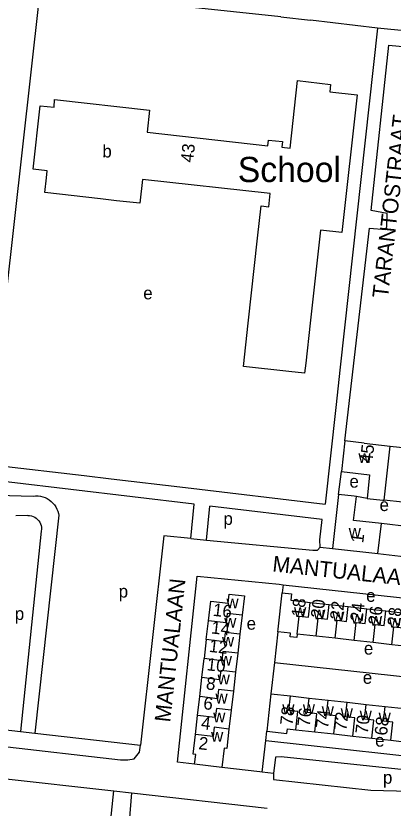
# Model space of a CAD drawing. Extents: x 161936 to 163647, y 386450 to 388633.
# Drawn here: x 162605.5 to 162725.2, y 388096.2 to 388347.4 of the extents above; entities that cross this region are included whole.
import ezdxf

# ---------------------------------------------------------------- set-up
doc = ezdxf.new("R2010")
doc.units = 0
for name, color, linetype in [('BLT_Basislijn', 7, 'Continuous'), ('BLT_Bebouwing', 7, 'Continuous'), ('BLT_Bebouwing_beschrifting', 7, 'Continuous'), ('BLT_Centroide', 7, 'Continuous'), ('BLT_Huisnummer', 7, 'Continuous'), ('BLT_Huisnummer_ tussenligend', 7, 'Continuous'), ('BLT_Onderverdeling_panden', 7, 'Continuous'), ('BLT_Straatnaam', 7, 'Continuous')]:
    doc.layers.add(name, color=color, linetype=linetype)

msp = doc.modelspace()

# ---------------------------------------------------------------- linework, layer by layer
at = {"layer": 'BLT_Basislijn'}
for p, q in [((162596.46, 388205.29), (162613.37, 388356.08)), ((162689.58, 388347.05), (162644.5, 388351.84)), ((162689.58, 388347.05), (162698.92, 388346.02)), ((162720.23, 388343.55), (162698.92, 388346.02)), ((162720.23, 388343.55), (162708.39, 388236.06)), ((162708.39, 388236.06), (162706.98, 388223.28)), ((162706.98, 388223.28), (162703.61, 388192.65)), ((162596.46, 388205.29), (162627.22, 388201.66)), ((162707.88, 388195.68), (162708.77, 388202.91)), ((162627.22, 388201.66), (162635.81, 388200.65)), ((162635.81, 388200.65), (162659.3, 388197.88)), ((162659.3, 388197.88), (162703.61, 388192.65)), ((162591.12, 388195.74), (162611.06, 388195.19)), ((162716.9, 388194.43), (162713.5, 388195.04)), ((162661, 388181.73), (162662.11, 388192.59)), ((162665.98, 388181.22), (162667.07, 388192)), ((162609.32, 388188.96), (162605.52, 388188.92)), ((162619.16, 388189.14), (162611.53, 388120.04)), ((162613.57, 388184.07), (162606.98, 388120.56)), ((162652.43, 388182.59), (162645.02, 388116.24)), ((162661, 388181.73), (162652.43, 388182.59)), ((162661, 388181.73), (162665.98, 388181.22)), ((162702.02, 388178.97), (162705.94, 388178.54)), ((162690.31, 388167.06), (162690.02, 388164.52)), ((162690.31, 388167.06), (162753.61, 388160.11)), ((162688.62, 388152.11), (162687.53, 388142.36)), ((162687.53, 388142.36), (162686.42, 388132.5)), ((162687.53, 388142.36), (162751.15, 388135.42)), ((162598.44, 388121.53), (162606.98, 388120.56)), ((162606.98, 388120.56), (162611.53, 388120.04)), ((162611.53, 388120.04), (162645.02, 388116.24)), ((162684.76, 388117.63), (162685.09, 388120.61)), ((162683.66, 388107.68), (162684.76, 388117.63)), ((162687.19, 388107.22), (162683.66, 388107.68)), ((162600.54, 388105.76), (162636.56, 388101.7)), ((162636.56, 388101.7), (162642.24, 388101.06)), ((162642.24, 388101.06), (162685.22, 388096.21))]:
    msp.add_line(p, q, dxfattribs=at)
for points in [[(162709.83, 388212.63), (162717.62, 388280.08), (162722.86, 388279.66), (162723.16, 388280.61), (162723.32, 388284.79), (162718.22, 388285.72), (162723.76, 388338.09), (162729.29, 388337.62), (162729.83, 388342.55), (162720.23, 388343.55)], [(162662.11, 388192.59), (162603.45, 388199.54), (162600, 388199.94), (162591.1, 388200.98)], [(162611.06, 388195.19), (162611.82, 388195.25), (162612.59, 388195.22), (162613.34, 388195.12), (162614.08, 388194.94), (162614.8, 388194.68), (162615.49, 388194.35), (162616.13, 388193.95), (162616.74, 388193.48), (162617.29, 388192.95), (162617.78, 388192.37), (162618.21, 388191.74), (162618.57, 388191.06), (162618.85, 388190.36), (162619.06, 388189.62), (162619.16, 388189.14)], [(162702.64, 388187.79), (162667.07, 388192)], [(162609.32, 388188.96), (162609.89, 388188.96), (162610.46, 388188.87), (162611, 388188.71), (162611.52, 388188.47), (162612, 388188.16), (162612.44, 388187.79), (162612.82, 388187.36), (162613.13, 388186.89), (162613.37, 388186.37), (162613.54, 388185.82), (162613.64, 388185.26), (162613.65, 388184.69), (162613.57, 388184.07)], [(162702.02, 388178.97), (162701.9, 388181.25), (162702.64, 388187.79)], [(162665.98, 388181.22), (162699.7, 388178.05), (162701.15, 388178.03), (162702.02, 388178.97)], [(162662.21, 388110.16), (162656.78, 388110.8), (162663.04, 388169.74), (162689, 388167.21), (162690.31, 388167.06)], [(162684.76, 388117.63), (162748.14, 388110.73), (162748.61, 388115.04)], [(162600, 388115.94), (162638.7, 388111.58), (162641.05, 388111.51), (162643.08, 388111.89), (162644.73, 388113.96), (162645.02, 388116.24)], [(162746.44, 388101.18), (162746.56, 388106.3), (162745.63, 388106.54), (162689.68, 388112.53), (162687.9, 388112.45), (162687.19, 388107.22)], [(162683.66, 388107.68), (162682.87, 388107.79), (162670.86, 388109.17)], [(162687.19, 388107.22), (162687.24, 388105.32), (162718.05, 388101.92), (162746.44, 388101.18)], [(162593.73, 388002.33), (162598.24, 388000.78), (162600, 387999.74), (162604.06, 387997.34), (162622.92, 387979.16), (162624.11, 387982.32), (162636.56, 388101.7)], [(162642.24, 388101.06), (162641.51, 388091.95)]]:
    msp.add_lwpolyline(points, dxfattribs=at)
at = {"layer": 'BLT_Bebouwing'}
for p, q in [((162716.02, 388211.92), (162724.22, 388211.03)), ((162724.22, 388211.03), (162738.64, 388209.45)), ((162707.88, 388195.68), (162705.94, 388178.54)), ((162728.1, 388193.24), (162722.27, 388193.85)), ((162705.94, 388178.54), (162720.35, 388176.91)), ((162720.35, 388176.91), (162734.76, 388175.27)), ((162698.87, 388161.47), (162704.87, 388160.79)), ((162704.87, 388160.79), (162710.87, 388160.12)), ((162710.87, 388160.12), (162716.87, 388159.44)), ((162716.87, 388159.44), (162722.87, 388158.76)), ((162722.87, 388158.76), (162728.87, 388158.09)), ((162677.28, 388157.4), (162676.59, 388151.39)), ((162676.59, 388151.39), (162675.89, 388145.37)), ((162700.78, 388150.74), (162694.78, 388151.42)), ((162706.78, 388150.07), (162700.78, 388150.74)), ((162712.78, 388149.39), (162706.78, 388150.07)), ((162665.93, 388149.65), (162665.24, 388143.63)), ((162718.79, 388148.71), (162712.78, 388149.39)), ((162724.79, 388148.04), (162718.79, 388148.71)), ((162730.79, 388147.36), (162724.79, 388148.04)), ((162675.89, 388145.37), (162675.21, 388139.36)), ((162664.55, 388137.61), (162665.24, 388143.63)), ((162663.85, 388131.59), (162664.55, 388137.61)), ((162675.21, 388139.36), (162674.51, 388133.35)), ((162674.51, 388133.35), (162673.8, 388127.33)), ((162686.42, 388132.5), (162685.09, 388120.61)), ((162686.42, 388132.5), (162692.57, 388131.81)), ((162663.16, 388125.57), (162663.85, 388131.59)), ((162692.57, 388131.81), (162698.58, 388131.14)), ((162698.58, 388131.14), (162704.58, 388130.47)), ((162704.58, 388130.47), (162710.59, 388129.8)), ((162710.59, 388129.8), (162716.6, 388129.12)), ((162716.6, 388129.12), (162722.6, 388128.45)), ((162722.6, 388128.45), (162728.61, 388127.78)), ((162662.47, 388119.55), (162663.16, 388125.57)), ((162673.8, 388127.33), (162673.1, 388121.32)), ((162673.1, 388121.32), (162672.42, 388115.16)), ((162694.31, 388121.11), (162700.32, 388120.44)), ((162700.32, 388120.44), (162706.34, 388119.77)), ((162706.34, 388119.77), (162712.36, 388119.09)), ((162712.36, 388119.09), (162718.37, 388118.42)), ((162718.37, 388118.42), (162724.39, 388117.75)), ((162724.39, 388117.75), (162730.41, 388117.07))]:
    msp.add_line(p, q, dxfattribs=at)
for points in [[(162692.49, 388305.46), (162694.89, 388326.88), (162705.35, 388325.65), (162705.09, 388323.28), (162713.75, 388322.33), (162708.95, 388278.71), (162702.09, 388279.46), (162698.85, 388250), (162697.45, 388237.28)], [(162613.26, 388318.92), (162617.67, 388318.43), (162617.84, 388320.86), (162647.93, 388317.5), (162647.17, 388310.49), (162685.43, 388306.24), (162685.61, 388308.01), (162690.07, 388307.53), (162689.88, 388305.75), (162692.49, 388305.46)], [(162682.18, 388276.97), (162683.29, 388287.13), (162685.74, 388286.81), (162686.21, 388291.05), (162645.72, 388295.54), (162644.88, 388287.98), (162637.4, 388288.81), (162632.43, 388289.37), (162614.68, 388291.35), (162615.21, 388296.03), (162615.46, 388298.28), (162611.01, 388298.77), (162613.26, 388318.92)], [(162697.45, 388237.28), (162697.1, 388234.14), (162692.13, 388234.68), (162677.69, 388236.27), (162679.21, 388250), (162682.18, 388276.97)], [(162709.83, 388212.63), (162708.77, 388202.91)], [(162716.02, 388211.92), (162709.83, 388212.63)], [(162708.77, 388202.91), (162717.72, 388201.93), (162716.9, 388194.43)], [(162713.5, 388195.04), (162712.85, 388195.11), (162707.88, 388195.68)], [(162721.43, 388186.45), (162712.64, 388187.45), (162713.5, 388195.04)], [(162716.9, 388194.43), (162721.87, 388193.89), (162722.27, 388193.85)], [(162731.16, 388193.12), (162730.29, 388185.45), (162721.43, 388186.45)], [(162666.62, 388155.66), (162667.33, 388161.83), (162672.86, 388161.2), (162673.2, 388164.12), (162677.99, 388163.57), (162677.28, 388157.4)], [(162688.62, 388152.11), (162688.73, 388153.01), (162690.02, 388164.52)], [(162690.02, 388164.52), (162692.94, 388164.19), (162692.71, 388162.16), (162698.87, 388161.47)], [(162665.93, 388149.65), (162666.62, 388155.66)], [(162694.78, 388151.42), (162694.65, 388150.32), (162692.47, 388150.57), (162692.59, 388151.67), (162688.62, 388152.11)], [(162685.09, 388120.61), (162691.45, 388119.89), (162691.62, 388121.41), (162694.31, 388121.11)], [(162662.21, 388110.16), (162662.57, 388113.29), (162661.76, 388113.38), (162662.47, 388119.55)], [(162672.42, 388115.16), (162671.56, 388115.26), (162670.86, 388109.17)], [(162670.86, 388109.17), (162662.21, 388110.16)]]:
    msp.add_lwpolyline(points, dxfattribs=at)
at = {"layer": 'BLT_Onderverdeling_panden'}
for p, q in [((162722.27, 388193.85), (162724.22, 388211.03)), ((162720.35, 388176.91), (162721.43, 388186.45))]:
    msp.add_line(p, q, dxfattribs=at)
for points in [[(162694.78, 388151.42), (162695.42, 388157.13), (162698.34, 388156.8), (162698.87, 388161.47)], [(162700.78, 388150.74), (162701.42, 388156.46), (162704.34, 388156.12), (162704.87, 388160.79)], [(162706.78, 388150.07), (162707.43, 388155.78), (162710.34, 388155.45), (162710.87, 388160.12)], [(162677.28, 388157.4), (162672.58, 388157.95), (162672.24, 388155.02), (162666.62, 388155.66)], [(162712.78, 388149.39), (162713.43, 388155.1), (162716.34, 388154.77), (162716.87, 388159.44)], [(162718.79, 388148.71), (162719.43, 388154.42), (162722.34, 388154.09), (162722.87, 388158.76)], [(162724.79, 388148.04), (162725.43, 388153.74), (162728.34, 388153.42), (162728.87, 388158.09)], [(162676.59, 388151.39), (162671.89, 388151.93), (162671.55, 388149), (162665.93, 388149.65)], [(162675.89, 388145.37), (162671.19, 388145.92), (162670.86, 388142.98), (162665.24, 388143.63)], [(162675.21, 388139.36), (162670.5, 388139.9), (162670.16, 388136.96), (162664.55, 388137.61)], [(162674.51, 388133.35), (162669.81, 388133.89), (162669.47, 388130.94), (162663.85, 388131.59)], [(162694.31, 388121.11), (162694.95, 388126.86), (162692.05, 388127.18), (162692.57, 388131.81)], [(162700.32, 388120.44), (162700.97, 388126.18), (162698.06, 388126.51), (162698.58, 388131.14)], [(162706.34, 388119.77), (162706.99, 388125.51), (162704.07, 388125.84), (162704.58, 388130.47)], [(162673.8, 388127.33), (162669.12, 388127.87), (162668.78, 388124.93), (162663.16, 388125.57)], [(162712.36, 388119.09), (162713, 388124.84), (162710.07, 388125.16), (162710.59, 388129.8)], [(162718.37, 388118.42), (162719.02, 388124.16), (162716.08, 388124.49), (162716.6, 388129.12)], [(162724.39, 388117.75), (162725.04, 388123.49), (162722.09, 388123.82), (162722.6, 388128.45)], [(162673.1, 388121.32), (162668.43, 388121.86), (162668.09, 388118.91), (162662.47, 388119.55)]]:
    msp.add_lwpolyline(points, dxfattribs=at)

# ---------------------------------------------------------------- texts
at = {"layer": 'BLT_Bebouwing_beschrifting'}
msp.add_text('School', height=8, dxfattribs=at).set_placement((162675.91, 388294.7))
at = {"layer": 'BLT_Centroide'}
for s, p in [('b', (162632.97, 388302.5)), ('e', (162645.93, 388257.53)), ('w', (162714.16, 388205.66)), ('e', (162711.32, 388197.84)), ('e', (162720.86, 388190.42)), ('p', (162671.37, 388186.03)), ('w', (162711.08, 388181.96)), ('p', (162638.15, 388162.99)), ('w', (162672.3, 388159.56)), ('e', (162716.61, 388161.65)), ('p', (162605.21, 388155.9)), ('w', (162693.75, 388156.78)), ('w', (162699.83, 388156.11)), ('w', (162705.83, 388155.44)), ('w', (162711.83, 388154.75)), ('w', (162671.6, 388153.47)), ('e', (162678.71, 388152.81)), ('w', (162717.83, 388154.08)), ('w', (162723.83, 388153.41)), ('w', (162670.9, 388147.47)), ('e', (162715.9, 388144.92)), ('w', (162670.21, 388141.44)), ('w', (162669.52, 388135.44)), ('e', (162715.55, 388135.66)), ('w', (162668.83, 388129.41)), ('w', (162690.02, 388126.08)), ('w', (162696.52, 388126.12)), ('w', (162702.52, 388125.44)), ('w', (162708.53, 388124.78)), ('w', (162668.12, 388123.41)), ('w', (162714.55, 388124.09)), ('w', (162720.56, 388123.44)), ('w', (162667.44, 388117.28)), ('e', (162719.46, 388115.73)), ('p', (162721.95, 388103.98))]:
    msp.add_text(s, height=4, dxfattribs=at).set_placement(p)
at = {"layer": 'BLT_Huisnummer'}
for s, rotation, p in [('43', 83.7163, (162661.73, 388300.77)), ('45', 83.5273, (162718.55, 388205.42)), ('1', 83.5274, (162715.68, 388180.12)), ('18', 83.5677, (162696.85, 388156.67)), ('16', 353.4412, (162667.88, 388157.23)), ('22', 83.5671, (162709.06, 388155.75)), ('26', 83.5665, (162721.2, 388154.15)), ('10', 353.4351, (162665.9, 388139.97)), ('6', 353.44, (162664.83, 388127.64)), ('78', 83.6143, (162693.26, 388122.33)), ('72', 83.6143, (162710.34, 388120.62)), ('68', 83.6137, (162723.2, 388119.11)), ('2', 353.444, (162663.32, 388114.95))]:
    msp.add_text(s, height=4, rotation=rotation, dxfattribs=at).set_placement(p)
at = {"layer": 'BLT_Huisnummer_ tussenligend'}
for s, rotation, p in [('20', 83.5677, (162702.98, 388156.32)), ('24', 83.5671, (162715.47, 388155.23)), ('28', 83.5665, (162727.25, 388153.8)), ('14', 353.4351, (162667.34, 388151.64)), ('12', 353.4351, (162666.63, 388145.8)), ('8', 353.44, (162665.68, 388133.92)), ('76', 83.6143, (162698.72, 388121.93)), ('4', 353.444, (162664.12, 388121.38)), ('74', 83.6143, (162704.53, 388121.32)), ('70', 83.6137, (162717.12, 388119.62))]:
    msp.add_text(s, height=4, rotation=rotation, dxfattribs=at).set_placement(p)
at = {"layer": 'BLT_Straatnaam'}
for s, rotation, p in [('TARANTOSTRAAT', 83.4746, (162723.5, 388257.74)), ('MANTUALAAN', 353.8977, (162686.73, 388171.28)), ('MANTUALAAN', 83.8977, (162654.48, 388123.31))]:
    msp.add_text(s, height=5, rotation=rotation, dxfattribs=at).set_placement(p)

doc.saveas('drawing.dxf')
